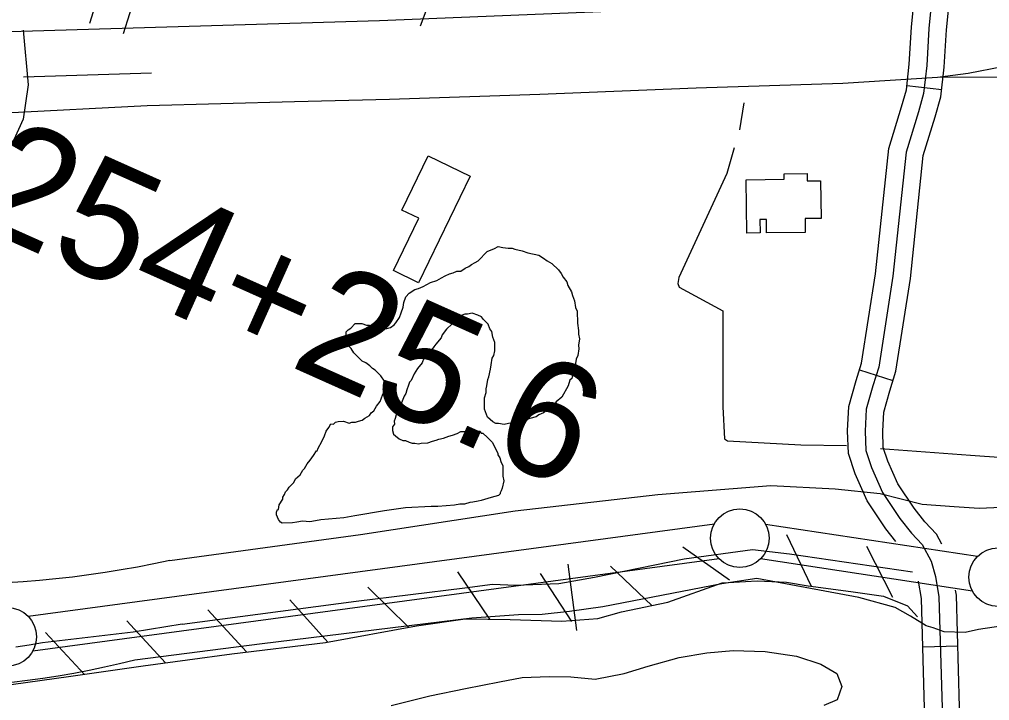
# Model space of a CAD drawing. Extents: x 3704301 to 3742427, y 506229 to 532009.
# Drawn here: x 3720045 to 3720874, y 522298 to 522880 of the extents above; entities that cross this region are included whole.
import ezdxf

# ---------------------------------------------------------------- set-up
doc = ezdxf.new("R2010")
doc.units = 0
for name, color, linetype in [('V-BLDG-OTLN', 7, 'Continuous'), ('V-FLOD-BASE', 7, 'Continuous'), ('V-LEVE-TOET', 7, 'Continuous'), ('V-RAIL-TRAK', 7, 'Continuous'), ('V-ROAD-CNTR', 7, 'Continuous'), ('V-RRAP-FSHR', 7, 'Continuous'), ('V-SITE-VEGE', 7, 'Continuous'), ('V-SURV-IDEN', 7, 'Continuous'), ('V-SURV-LINE', 7, 'Continuous'), ('V-TOPO-SHOR', 7, 'Continuous'), ('V-UTIL-LINE', 7, 'Continuous')]:
    doc.layers.add(name, color=color, linetype=linetype)

msp = doc.modelspace()

# ---------------------------------------------------------------- linework, layer by layer
at = {"layer": 'V-BLDG-OTLN'}
for points in [[(3720430.5, 522745.84), (3720386.45, 522654.91), (3720364.94, 522665.33), (3720386.62, 522710.09), (3720372.23, 522717.06), (3720394.6, 522763.24)], [(3720730, 522742.1), (3720730.4, 522709.88), (3720716.65, 522709.71), (3720716.79, 522697.92), (3720683.8, 522697.51), (3720683.67, 522708.91), (3720678.15, 522708.84), (3720678.29, 522697.45), (3720666.9, 522697.3), (3720666.33, 522742.87), (3720698.94, 522743.27), (3720698.88, 522748), (3720718.52, 522748.24), (3720718.6, 522741.96)]]:
    msp.add_lwpolyline(points, close=True, dxfattribs=at)
at = {"layer": 'V-FLOD-BASE'}
for p, q in [((3720184.25, 522363.12), (3720142.48, 522356.48)), ((3720142.48, 522356.48), (3720065.03, 522347.18))]:
    msp.add_line(p, q, dxfattribs=at)
for points in [[(3720184.25, 522363.12), (3720333.03, 522382.85), (3720425.88, 522394.14), (3720449.69, 522397.41), (3720469.37, 522396.46), (3720506.31, 522398.12), (3720536.65, 522403.26), (3720613.35, 522419.12), (3720671.67, 522427), (3720703.31, 522423.22), (3720808.42, 522407.83)], [(3720065.03, 522347.18), (3720053.59, 522345.23), (3720042.12, 522343.51)]]:
    msp.add_lwpolyline(points, dxfattribs=at)
at = {"layer": 'V-LEVE-TOET'}
for points in [[(3720173.83, 522417.52), (3720336.89, 522439.81), (3720468.98, 522459.93), (3720591, 522473.97), (3720687.47, 522481.72), (3720742.35, 522478.83), (3720780.77, 522474.92), (3720816.64, 522465.83), (3720844.09, 522463.79), (3720865.57, 522462.27), (3720878.08, 522463.02), (3720909.05, 522465.2), (3720938.29, 522462.58), (3720953.21, 522460.97), (3720972.31, 522459.42), (3721010.46, 522459.3), (3721043.2, 522463.28), (3721074.71, 522469.64), (3721105.64, 522475.39), (3721138.41, 522476.39), (3721176.51, 522480.44), (3721301.59, 522489.15), (3721395.68, 522496.87), (3721436.84, 522494.41)], [(3720173.83, 522417.52), (3720160.04, 522414.64), (3720146.21, 522411.99), (3720132.34, 522409.54), (3720118.44, 522407.32), (3720104.5, 522405.32), (3720090.52, 522403.53), (3720076.53, 522401.97), (3720062.51, 522400.62), (3720048.46, 522399.49), (3720034.41, 522398.59), (3720020.34, 522397.9)], [(3721457.3, 522405.43), (3721382.79, 522405.1), (3721209.43, 522396.38), (3721174.3, 522392.97), (3721147.56, 522386.67), (3721099.41, 522375.94), (3721084.53, 522373.97), (3721017.12, 522377.9), (3720955.73, 522377.14), (3720942.64, 522375.18), (3720899.26, 522363.92), (3720864.75, 522358.72), (3720853.46, 522356.19), (3720835.67, 522356.59), (3720826.09, 522360.05), (3720820.11, 522361.77), (3720806.89, 522369.95), (3720793.69, 522377.53), (3720762.58, 522386.09)], [(3720762.58, 522386.09), (3720675.35, 522402.29), (3720645.6, 522397.75), (3720543.91, 522378), (3720515.35, 522374.07), (3720492.13, 522371.4), (3720471.87, 522371.15), (3720431.96, 522368.27), (3720252.81, 522346.37), (3720143.89, 522332.5)], [(3720143.89, 522332.5), (3720130.91, 522329.36), (3720117.89, 522326.44), (3720104.81, 522323.73), (3720091.7, 522321.23), (3720078.54, 522318.94), (3720065.35, 522316.87), (3720052.13, 522315.02), (3720038.88, 522313.38)]]:
    msp.add_lwpolyline(points, dxfattribs=at)
at = {"layer": 'V-RAIL-TRAK'}
for points in [[(3720154.33, 522806.32), (3720280.32, 522809.85), (3720361.57, 522811.65), (3720489.91, 522815.99), (3720623.72, 522821.58), (3720749, 522825.49), (3720829.81, 522830.42), (3720856.08, 522833.89), (3720885.45, 522839.75), (3720912.07, 522845.97), (3720935.94, 522852.55), (3720960.93, 522863.46), (3721000.75, 522882.01), (3721025.27, 522897.48), (3721045.91, 522911.28), (3721087.9, 522944.78), (3721099.88, 522954.79), (3721137.1, 522992.55), (3721151.79, 523011.19), (3721167.99, 523034.16), (3721183.32, 523064.19), (3721208.19, 523117.11), (3721237.98, 523184.23), (3721270.85, 523256.09)], [(3720829.81, 522830.42), (3720904.01, 522830.95), (3721006.06, 522834.18), (3721124.6, 522836.44), (3721225.1, 522837.69), (3721360.94, 522837.81), (3721469.1, 522835.46), (3721557.06, 522834.2), (3721677.25, 522830.59), (3721788.81, 522826.08), (3721926.79, 522818.22), (3722086.72, 522807.64), (3722254.12, 522795.98), (3722383.04, 522785.02), (3722475.81, 522775.96), (3722672.8, 522752.89), (3722802.18, 522736.44), (3722941.79, 522718.15), (3723101.09, 522694.61)], [(3719997.19, 522798.36), (3720033.35, 522800.19), (3720154.33, 522806.32)]]:
    msp.add_lwpolyline(points, dxfattribs=at)
at = {"layer": 'V-ROAD-CNTR'}
for p, q in [((3720803.68, 522823.54), (3720833.49, 522820.12)), ((3720763.19, 522580.43), (3720791.81, 522571.43)), ((3720817.25, 522343.78), (3720847.23, 522344.65))]:
    msp.add_line(p, q, dxfattribs=at)
for points in [[(3720723.09, 524239.83), (3720714.5, 524220.27), (3720616.57, 524002.01), (3720463.51, 523677.82), (3720300.64, 523318.43), (3720180.72, 523054.72), (3720122.07, 522930.13), (3720105.25, 522876.44)], [(3720756.33, 524240.92), (3720741.92, 524208.1), (3720643.82, 523989.46), (3720490.74, 523665.22), (3720327.96, 523306.03), (3720207.94, 523042.12), (3720150.09, 522919.21), (3720133.88, 522867.47)], [(3720388.01, 522874.45), (3720439.92, 523012.45), (3720470.71, 523064.04), (3720502.92, 523103.36), (3720542.32, 523148.77), (3720553.76, 523172.65), (3720722.69, 523539.34)], [(3720794.27, 522433.8), (3720785.65, 522444.74), (3720769.69, 522468.51), (3720759.38, 522491.58), (3720753.66, 522509.03), (3720753.07, 522528.34), (3720754.08, 522549.22), (3720760.31, 522571.27), (3720765, 522586.17), (3720776.93, 522662.54), (3720788.21, 522769.59), (3720799.17, 522805.18), (3720803.24, 522819.64), (3720805.77, 522841.76), (3720807.56, 522873.29), (3720810.15, 522899.68)], [(3720825.08, 522898.21), (3720822.52, 522872.13), (3720820.73, 522840.48), (3720818, 522816.73), (3720813.56, 522800.94), (3720802.98, 522766.56), (3720791.81, 522660.59), (3720779.64, 522582.74), (3720774.68, 522566.97), (3720768.98, 522546.79), (3720768.08, 522528.2), (3720768.59, 522511.65), (3720773.39, 522496.99), (3720782.86, 522475.81), (3720797.78, 522453.57), (3720807.67, 522441.02), (3720816.65, 522431.41), (3720824.35, 522417.13), (3720828.17, 522403.83), (3720831.01, 522386.64), (3720833.76, 522291.79)], [(3720833.58, 522431.62), (3720828.93, 522440.23), (3720819.06, 522450.8), (3720809.92, 522462.41), (3720796.03, 522483.1), (3720787.4, 522502.4), (3720783.52, 522514.27), (3720783.09, 522528.07), (3720783.88, 522544.36), (3720789.06, 522562.68), (3720794.29, 522579.31), (3720806.69, 522658.65), (3720817.74, 522763.54), (3720827.95, 522796.71), (3720832.77, 522813.83), (3720835.68, 522839.19), (3720837.48, 522870.98), (3720840.01, 522896.75)], [(3718841.24, 522834.06), (3720352.98, 522878.88), (3720668.42, 522891.67)], [(3720048.59, 522870.75), (3720052.78, 522824), (3720048.47, 522794.53), (3719964.26, 522608.63), (3719877.86, 522433.44)], [(3720820.1, 522248.84), (3720818.77, 522291.34), (3720816.05, 522385.19), (3720813.6, 522400)], [(3720849.39, 522271.97), (3720848.75, 522292.25), (3720845.97, 522388.08), (3720845.28, 522392.26)]]:
    msp.add_lwpolyline(points, dxfattribs=at)
at = {"layer": 'V-RRAP-FSHR'}
for p, q in [((3720722.27, 522395.55), (3720701.02, 522439.52)), ((3720652.22, 522400.89), (3720612.31, 522429.02)), ((3720791.62, 522386.01), (3720769.54, 522429.56)), ((3720585.82, 522379.12), (3720550.43, 522412.77)), ((3720447.27, 522367.43), (3720419.84, 522407.83)), ((3720517.25, 522365.57), (3720490.47, 522406.41)), ((3720377.79, 522360.64), (3720342.98, 522394.88)), ((3720308.98, 522347.79), (3720276.35, 522384.11)), ((3720239.47, 522339.51), (3720206.36, 522375.4)), ((3720170.1, 522330.14), (3720136.99, 522366.03)), ((3720100.79, 522320.35), (3720067.58, 522356.15))]:
    msp.add_line(p, q, dxfattribs=at)
msp.add_lwpolyline([(3720038.38, 522311.75), (3720089.09, 522318.74), (3720150.91, 522327.55), (3720226.7, 522337.78), (3720306.93, 522347.54), (3720384.49, 522361.88), (3720426.23, 522367.73), (3720464.77, 522367.17), (3720508.77, 522365.83), (3720539.58, 522368.01), (3720559.8, 522373.85), (3720599.54, 522381.9), (3720645.73, 522398.55), (3720675.72, 522400.24), (3720700.85, 522399.03), (3720719.33, 522396.03), (3720755.82, 522391.11), (3720783.7, 522387.14), (3720804.29, 522378.8), (3720812.75, 522369.47)], dxfattribs=at)
at = {"layer": 'V-SITE-VEGE'}
for points in [[(3720354.17, 522575.53), (3720349.38, 522580.2), (3720347, 522581.74), (3720344.61, 522584.08), (3720341.43, 522586.4), (3720338.26, 522587.94), (3720331.08, 522594.94), (3720328.67, 522598.85), (3720326.28, 522601.18), (3720325.44, 522605.9), (3720324.62, 522608.25), (3720324.56, 522612.97), (3720326.12, 522614.57), (3720328.46, 522616.17), (3720332.35, 522620.16), (3720337.86, 522620.23), (3720341.82, 522618.7), (3720344.18, 522618.73), (3720347.36, 522616.41), (3720355.25, 522614.93), (3720359.18, 522615.77), (3720362.32, 522616.59), (3720365.44, 522618.99), (3720367, 522620.59), (3720370.09, 522625.35), (3720371.62, 522629.31), (3720373.13, 522634.05), (3720373.87, 522638.01), (3720375.39, 522642.75), (3720378.5, 522645.93), (3720383.18, 522649.15), (3720386.33, 522649.97), (3720390.24, 522651.6), (3720396.5, 522655.14), (3720401.99, 522656.78), (3720405.9, 522659.2), (3720409.03, 522660.81), (3720412.95, 522662.43), (3720416.09, 522663.26), (3720419.22, 522664.88), (3720422.37, 522664.91), (3720426.28, 522667.33), (3720429.41, 522668.94), (3720431.75, 522670.54), (3720434.88, 522672.16), (3720437.23, 522673.76), (3720445, 522681.74), (3720451.28, 522684.18), (3720454.41, 522685.79), (3720458.35, 522685.05), (3720463.09, 522684.33), (3720466.24, 522684.36), (3720468.61, 522683.61), (3720474.93, 522682.11), (3720479.68, 522680.59), (3720489.16, 522678.35), (3720493.12, 522676.03), (3720496.31, 522673.71), (3720500.27, 522671.4), (3720505.85, 522665.95), (3720508.26, 522662.83), (3720509.87, 522659.7), (3720513.07, 522655.8)], [(3720513.07, 522655.8), (3720513.9, 522652.66), (3720517.11, 522647.19), (3720517.94, 522644.05), (3720519.58, 522639.34), (3720520.43, 522633.84), (3720522.04, 522630.71), (3720522.17, 522620.47), (3720523.04, 522614.18), (3720523.08, 522611.03), (3720523.91, 522607.1), (3720523.19, 522601.58), (3720523.23, 522598.43), (3720522.51, 522592.9), (3720520.98, 522589.74), (3720520.26, 522584.21), (3720518.74, 522579.47), (3720517.25, 522573.15), (3720515.69, 522571.55), (3720514.17, 522566.81), (3720508.78, 522557.29), (3720504.1, 522553.29), (3720501.78, 522550.11), (3720493.2, 522543.71), (3720489.28, 522542.08), (3720486.93, 522540.48), (3720481.44, 522538.83), (3720479.09, 522538.01), (3720474.37, 522537.17), (3720470.45, 522535.55), (3720468.09, 522535.52), (3720463.38, 522534.67), (3720459.45, 522533.83), (3720454.71, 522534.56), (3720452.35, 522534.53), (3720449.97, 522536.08), (3720445.19, 522539.96), (3720442.74, 522547.02), (3720442.62, 522556.47), (3720444.14, 522561.21), (3720444.1, 522564.36), (3720444.86, 522566.73), (3720445.58, 522572.26), (3720446.34, 522574.63), (3720447.83, 522580.95), (3720448.57, 522584.9), (3720449.29, 522590.42), (3720450.84, 522592.8), (3720451.58, 522596.75), (3720451.49, 522603.84), (3720449.85, 522608.54), (3720449.01, 522613.26), (3720447.4, 522615.6), (3720445.78, 522619.52), (3720441.79, 522623.41), (3720440.19, 522625.75), (3720437.02, 522627.29), (3720432.27, 522628.8), (3720428.35, 522627.97), (3720425.98, 522627.94), (3720423.63, 522627.12), (3720420.5, 522625.51), (3720417.38, 522623.11), (3720415.06, 522619.92), (3720410.39, 522615.14), (3720406.51, 522610.37), (3720405.75, 522608), (3720401.09, 522602.42), (3720399.55, 522600.04), (3720396.45, 522596.06), (3720394.89, 522594.47), (3720393.35, 522592.09), (3720391, 522590.48), (3720389.48, 522586.53), (3720385.6, 522581.75), (3720382.51, 522576.99), (3720380.21, 522571.44), (3720378.66, 522569.85), (3720377.9, 522567.48), (3720376.37, 522563.52), (3720375.62, 522560.36), (3720374.08, 522557.98), (3720371.78, 522552.44), (3720371.02, 522550.06), (3720368.7, 522546.88), (3720367.19, 522542.14), (3720366.44, 522538.98), (3720365.68, 522536.61), (3720365.71, 522534.24), (3720364.16, 522531.86), (3720364.2, 522528.71), (3720365.03, 522525.57), (3720366.62, 522524.02), (3720369.8, 522521.69), (3720372.97, 522520.16), (3720375.33, 522520.19), (3720378.5, 522518.65), (3720380.88, 522517.89), (3720383.24, 522517.92), (3720386.4, 522517.17), (3720388.75, 522517.99)], [(3720388.75, 522517.99), (3720394.27, 522518.06), (3720398.18, 522519.68), (3720401.33, 522520.51), (3720403.68, 522521.33), (3720407.6, 522522.16), (3720412.31, 522523.79), (3720415.45, 522524.62), (3720419.37, 522526.25), (3720422.5, 522527.86), (3720424.86, 522527.89), (3720428.01, 522527.93), (3720431.94, 522528.77), (3720436.68, 522528.04), (3720439.04, 522528.07), (3720439.85, 522526.5), (3720441.42, 522526.52), (3720445.41, 522522.63), (3720449.39, 522518.74), (3720454.24, 522509.35), (3720454.26, 522507.78), (3720455.86, 522505.43), (3720456.69, 522502.29), (3720458.31, 522498.38), (3720458.42, 522489.71), (3720459.25, 522485.78), (3720457.76, 522479.46), (3720457, 522477.09), (3720456.23, 522475.51), (3720456.24, 522474.72), (3720454.69, 522473.12), (3720448.41, 522471.47), (3720439.77, 522469), (3720437.42, 522468.18), (3720432.71, 522467.34), (3720430.34, 522467.31), (3720425.64, 522465.67), (3720421.7, 522465.62), (3720416.98, 522464.78), (3720402.82, 522463.82), (3720397.3, 522463.74), (3720375.26, 522462.68), (3720357.18, 522460.1), (3720332.02, 522455.85), (3720322.59, 522454.15), (3720302.93, 522452.33), (3720298.21, 522451.49), (3720293.49, 522450.64), (3720287.18, 522451.35), (3720282.47, 522450.51), (3720278.54, 522449.67), (3720269.88, 522449.56), (3720268.29, 522450.33), (3720266.69, 522452.67), (3720265.07, 522456.59), (3720265.03, 522458.95), (3720265.79, 522461.32), (3720266.58, 522461.33), (3720267.32, 522465.28), (3720270.41, 522470.05), (3720270.39, 522471.62), (3720271.94, 522474), (3720272.7, 522476.38), (3720274.25, 522477.97), (3720275.79, 522480.35), (3720279.69, 522484.34), (3720281.22, 522487.51), (3720285.12, 522490.71), (3720287.43, 522494.68), (3720288.99, 522496.27), (3720291.3, 522500.24), (3720293.62, 522503.42), (3720296.73, 522507.39), (3720299.04, 522511.36), (3720299.83, 522511.37), (3720300.59, 522513.74), (3720303.67, 522519.29), (3720305.97, 522524.05), (3720307.5, 522528.01), (3720309.82, 522531.19), (3720311.36, 522534.36), (3720313.72, 522534.07), (3720315.28, 522535.67), (3720317.63, 522536.48), (3720322.36, 522536.54), (3720327.1, 522535.02), (3720329.46, 522535.84), (3720332.61, 522535.88), (3720334.96, 522536.7), (3720338.1, 522537.52), (3720340.44, 522539.13), (3720344.35, 522541.54), (3720345.9, 522543.92), (3720348.24, 522545.53), (3720350.55, 522549.49), (3720353.65, 522553.47), (3720354.41, 522555.84), (3720355.94, 522559.8), (3720357.48, 522562.97), (3720357.38, 522570.85), (3720354.17, 522575.53)]]:
    msp.add_lwpolyline(points, dxfattribs=at)
at = {"layer": 'V-SURV-LINE'}
for points in [[(3720052.76, 522370.02), (3720639.16, 522448.92)], [(3720682.96, 522448.57), (3720864.16, 522421.23)], [(3720643.16, 522419.19), (3720056.75, 522340.29)], [(3720859.7, 522391.56), (3720678.5, 522418.91)]]:
    msp.add_lwpolyline(points, dxfattribs=at)
for centre in [(3720660.97, 522436.72), (3720881.69, 522403.41), (3720034.95, 522352.49)]:
    msp.add_circle(centre, 25, dxfattribs=at)
at = {"layer": 'V-TOPO-SHOR'}
for p, q in [((3720048.92, 522830.74), (3720158.11, 522834.16)), ((3720664.43, 522808.61), (3720660.58, 522785.5))]:
    msp.add_line(p, q, dxfattribs=at)
for points in [[(3720656.04, 522770.07), (3720649.81, 522748.12), (3720608.93, 522659.51), (3720607.81, 522654.17), (3720609.03, 522651.23), (3720646.53, 522631), (3720646.37, 522548.81), (3720647.89, 522521.63), (3720650.28, 522519.88), (3720713, 522516.52), (3720752.03, 522515.82)], [(3720781.04, 522513.23), (3720857.97, 522507.68), (3720886.38, 522505.67), (3720898.83, 522502.87), (3720906.56, 522500.01), (3720917.29, 522493.04), (3720929.82, 522483.74), (3720938.73, 522480.3), (3720949.39, 522479.25), (3721013.81, 522481.83), (3721029.74, 522484.39), (3721045.02, 522492.26), (3721057.95, 522498.34), (3721070.31, 522503.22), (3721079.75, 522504.52), (3721092.77, 522503.5), (3721102.85, 522501.26), (3721110.58, 522497.81), (3721117.71, 522494.94), (3721126.02, 522492.68), (3721130.16, 522492.73), (3721194.54, 522498.26), (3721300.26, 522508.45), (3721378.76, 522519.47)], [(3720362.86, 522293.82), (3720395.91, 522301.93), (3720426.62, 522308.23), (3720455.55, 522313.92), (3720475.04, 522317.71), (3720498.12, 522318.59), (3720516.48, 522318.23), (3720537.23, 522316.12), (3720562.03, 522321.16), (3720582.67, 522327.34), (3720609.22, 522334.77), (3720632.85, 522338.62), (3720655.32, 522340.67), (3720682.56, 522339.83), (3720709.25, 522336.01), (3720730.05, 522329.17), (3720743.77, 522321.05), (3720748.06, 522309.86), (3720744.05, 522298.56), (3720732.86, 522293.68)]]:
    msp.add_lwpolyline(points, dxfattribs=at)
at = {"layer": 'V-UTIL-LINE'}
msp.add_line((3720521.51, 522357.84), (3720514.16, 522414.49), dxfattribs=at)

# ---------------------------------------------------------------- texts
at = {"layer": 'V-SURV-IDEN'}
msp.add_text('254+25.6', height=100, rotation=335.9014, dxfattribs=at).set_placement((3719999.75, 522707.29))

doc.saveas('drawing.dxf')
